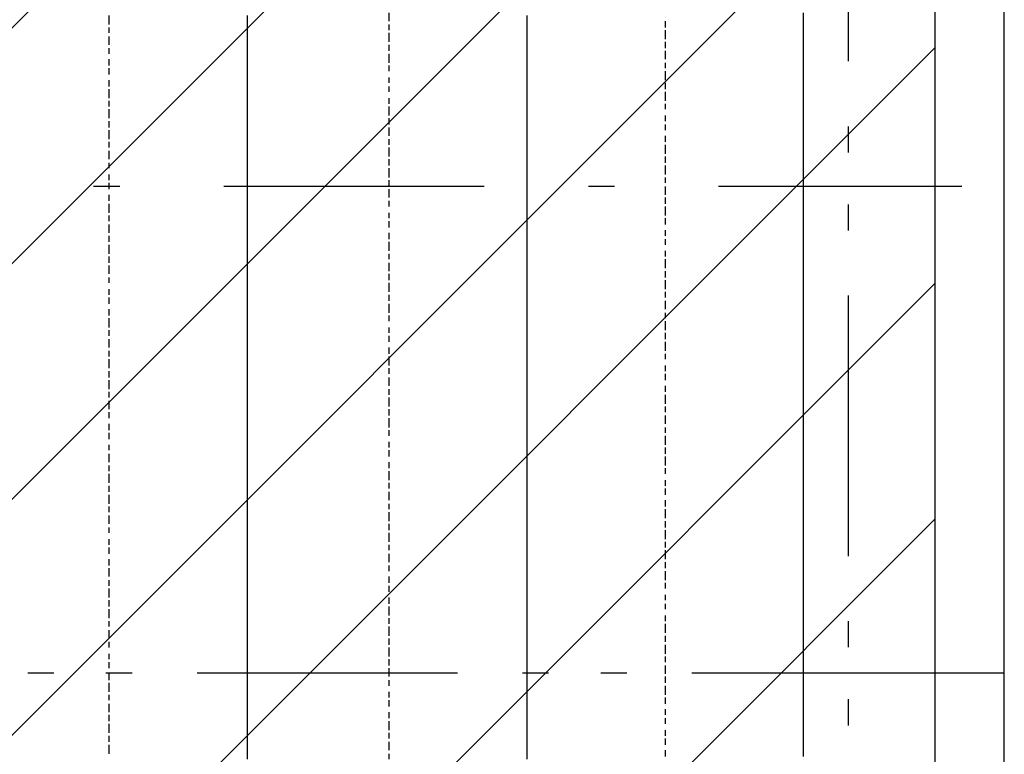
# Model space of a CAD drawing. Extents: x 997 to 109698, y 921 to 94021.
# Tile 633 of 656: x 35505 to 36923, y 46912 to 47970. Entities that reach past the tile are written whole.
import ezdxf

# ---------------------------------------------------------------- set-up
doc = ezdxf.new("R2010")
doc.units = 0
doc.header["$MEASUREMENT"] = 0
for name, color, linetype in [('12', 7, 'CONTINUOUS'), ('28', 7, 'CONTINUOUS'), ('40', 7, 'CONTINUOUS')]:
    doc.layers.add(name, color=color, linetype=linetype)

msp = doc.modelspace()

# ---------------------------------------------------------------- linework, layer by layer
at = {"layer": '12', "color": 1}
for p, q in [((35633.630503, 47962.563401), (35633.630503, 47975.563401)), ((36036.630503, 47967.563401), (36036.630503, 47979.563401)), ((35633.630503, 47950.563401), (35633.630503, 47958.563401)), ((36036.630503, 47954.563401), (36036.630503, 47962.563401)), ((36434.630503, 47958.563401), (36434.630503, 47967.563401)), ((35633.630503, 47933.563401), (35633.630503, 47945.563401)), ((36036.630503, 47937.563401), (36036.630503, 47950.563401)), ((36434.630503, 47941.563401), (36434.630503, 47954.563401)), ((36036.630503, 47924.563401), (36036.630503, 47933.563401)), ((36434.630503, 47928.563401), (36434.630503, 47937.563401)), ((35633.630503, 47920.563401), (35633.630503, 47928.563401)), ((36036.630503, 47907.563401), (36036.630503, 47920.563401)), ((36434.630503, 47912.563401), (36434.630503, 47924.563401)), ((35633.630503, 47903.563401), (35633.630503, 47912.563401)), ((36036.630503, 47895.563401), (36036.630503, 47903.563401)), ((36434.630503, 47899.563401), (36434.630503, 47907.563401)), ((35633.630503, 47890.563401), (35633.630503, 47899.563401)), ((36036.630503, 47878.563401), (36036.630503, 47886.563401)), ((36434.630503, 47882.563401), (36434.630503, 47895.563401)), ((35633.630503, 47873.563401), (35633.630503, 47882.563401)), ((36036.630503, 47865.563401), (36036.630503, 47873.563401)), ((36434.630503, 47869.563401), (36434.630503, 47878.563401)), ((35633.630503, 47856.563401), (35633.630503, 47869.563401)), ((36434.630503, 47852.563401), (36434.630503, 47865.563401)), ((35633.630503, 47844.563401), (35633.630503, 47852.563401)), ((36036.630503, 47848.563401), (36036.630503, 47856.563401)), ((36036.630503, 47831.563401), (36036.630503, 47844.563401)), ((36434.630503, 47840.563401), (36434.630503, 47848.563401)), ((35633.630503, 47827.563401), (35633.630503, 47840.563401)), ((36434.630503, 47823.563401), (36434.630503, 47831.563401)), ((35633.630503, 47814.563401), (35633.630503, 47823.563401)), ((36036.630503, 47818.563401), (36036.630503, 47827.563401)), ((36434.630503, 47810.563401), (36434.630503, 47818.563401)), ((35633.630503, 47797.563401), (35633.630503, 47810.563401)), ((36036.630503, 47802.563401), (36036.630503, 47814.563401)), ((36434.630503, 47793.563401), (36434.630503, 47802.563401)), ((35633.630503, 47785.563401), (35633.630503, 47793.563401)), ((36036.630503, 47789.563401), (36036.630503, 47797.563401)), ((36434.630503, 47776.563401), (36434.630503, 47789.563401)), ((35633.630503, 47768.563401), (35633.630503, 47780.563401)), ((36036.630503, 47772.563401), (36036.630503, 47785.563401)), ((35633.630503, 47755.563401), (35633.630503, 47763.563401)), ((36036.630503, 47759.563401), (36036.630503, 47768.563401)), ((36434.630503, 47763.563401), (36434.630503, 47772.563401)), ((36434.630503, 47746.563401), (36434.630503, 47759.563401)), ((35633.630503, 47738.563401), (35633.630503, 47746.563401)), ((36036.630503, 47742.563401), (36036.630503, 47755.563401)), ((35633.630503, 47725.563401), (35633.630503, 47734.563401)), ((36036.630503, 47729.563401), (36036.630503, 47738.563401)), ((36434.630503, 47734.563401), (36434.630503, 47742.563401)), ((35633.630503, 47708.563401), (35633.630503, 47717.563401)), ((36036.630503, 47713.563401), (36036.630503, 47725.563401)), ((36434.630503, 47717.563401), (36434.630503, 47729.563401)), ((35633.630503, 47691.563401), (35633.630503, 47704.563401)), ((36036.630503, 47700.563401), (36036.630503, 47708.563401)), ((36434.630503, 47704.563401), (36434.630503, 47713.563401)), ((35633.630503, 47679.563401), (35633.630503, 47687.563401)), ((36036.630503, 47683.563401), (36036.630503, 47691.563401)), ((36434.630503, 47687.563401), (36434.630503, 47700.563401)), ((35633.630503, 47662.563401), (35633.630503, 47674.563401)), ((36036.630503, 47670.563401), (36036.630503, 47679.563401)), ((36434.630503, 47674.563401), (36434.630503, 47683.563401)), ((36036.630503, 47653.563401), (36036.630503, 47662.563401)), ((36434.630503, 47658.563401), (36434.630503, 47666.563401)), ((35633.630503, 47649.563401), (35633.630503, 47658.563401)), ((35633.630503, 47632.563401), (35633.630503, 47645.563401)), ((36036.630503, 47636.563401), (36036.630503, 47649.563401)), ((36434.630503, 47645.563401), (36434.630503, 47653.563401)), ((36036.630503, 47624.563401), (36036.630503, 47632.563401)), ((36434.630503, 47628.563401), (36434.630503, 47636.563401)), ((35633.630503, 47619.563401), (35633.630503, 47628.563401)), ((36036.630503, 47607.563401), (36036.630503, 47619.563401)), ((36434.630503, 47611.563401), (36434.630503, 47624.563401)), ((35633.630503, 47603.563401), (35633.630503, 47615.563401)), ((36036.630503, 47594.563401), (36036.630503, 47603.563401)), ((36434.630503, 47598.563401), (36434.630503, 47607.563401)), ((35633.630503, 47590.563401), (35633.630503, 47598.563401)), ((36036.630503, 47577.563401), (36036.630503, 47590.563401)), ((36434.630503, 47581.563401), (36434.630503, 47594.563401)), ((35633.630503, 47573.563401), (35633.630503, 47581.563401)), ((36434.630503, 47569.563401), (36434.630503, 47577.563401)), ((35633.630503, 47560.563401), (35633.630503, 47569.563401)), ((36036.630503, 47564.563401), (36036.630503, 47573.563401)), ((36036.630503, 47547.563401), (36036.630503, 47560.563401)), ((36434.630503, 47552.563401), (36434.630503, 47564.563401)), ((35633.630503, 47543.563401), (35633.630503, 47552.563401)), ((36434.630503, 47539.563401), (36434.630503, 47547.563401)), ((35633.630503, 47526.563401), (35633.630503, 47539.563401)), ((36036.630503, 47535.563401), (36036.630503, 47543.563401)), ((36434.630503, 47522.563401), (36434.630503, 47535.563401)), ((35633.630503, 47514.563401), (35633.630503, 47522.563401)), ((36036.630503, 47518.563401), (36036.630503, 47526.563401)), ((36434.630503, 47509.563401), (36434.630503, 47518.563401)), ((35633.630503, 47497.563401), (35633.630503, 47509.563401)), ((36036.630503, 47505.563401), (36036.630503, 47514.563401)), ((36434.630503, 47492.563401), (36434.630503, 47505.563401)), ((35633.630503, 47484.563401), (35633.630503, 47492.563401)), ((36036.630503, 47488.563401), (36036.630503, 47497.563401)), ((35633.630503, 47467.563401), (35633.630503, 47480.563401)), ((36036.630503, 47471.563401), (36036.630503, 47484.563401)), ((36434.630503, 47480.563401), (36434.630503, 47488.563401)), ((35633.630503, 47454.563401), (35633.630503, 47463.563401)), ((36036.630503, 47459.563401), (36036.630503, 47467.563401)), ((36434.630503, 47463.563401), (36434.630503, 47471.563401)), ((35633.630503, 47437.563401), (35633.630503, 47450.563401)), ((36036.630503, 47442.563401), (36036.630503, 47454.563401)), ((36434.630503, 47450.563401), (36434.630503, 47459.563401)), ((35633.630503, 47425.563401), (35633.630503, 47433.563401)), ((36036.630503, 47429.563401), (36036.630503, 47437.563401)), ((36434.630503, 47433.563401), (36434.630503, 47442.563401)), ((35633.630503, 47408.563401), (35633.630503, 47420.563401)), ((36036.630503, 47412.563401), (36036.630503, 47425.563401)), ((36434.630503, 47416.563401), (36434.630503, 47429.563401)), ((35633.630503, 47395.563401), (35633.630503, 47404.563401)), ((36036.630503, 47399.563401), (36036.630503, 47408.563401)), ((36434.630503, 47404.563401), (36434.630503, 47412.563401)), ((36036.630503, 47382.563401), (36036.630503, 47395.563401)), ((36434.630503, 47387.563401), (36434.630503, 47399.563401)), ((35633.630503, 47378.563401), (35633.630503, 47387.563401)), ((36036.630503, 47370.563401), (36036.630503, 47378.563401)), ((36434.630503, 47374.563401), (36434.630503, 47382.563401)), ((35633.630503, 47365.563401), (35633.630503, 47374.563401)), ((36036.630503, 47353.563401), (36036.630503, 47361.563401)), ((36434.630503, 47357.563401), (36434.630503, 47370.563401)), ((35633.630503, 47349.563401), (35633.630503, 47357.563401)), ((36036.630503, 47340.563401), (36036.630503, 47349.563401)), ((36434.630503, 47344.563401), (36434.630503, 47353.563401)), ((35633.630503, 47332.563401), (35633.630503, 47344.563401)), ((36434.630503, 47327.563401), (36434.630503, 47340.563401)), ((35633.630503, 47319.563401), (35633.630503, 47327.563401)), ((36036.630503, 47323.563401), (36036.630503, 47332.563401)), ((36036.630503, 47306.563401), (36036.630503, 47319.563401)), ((36434.630503, 47315.563401), (36434.630503, 47323.563401)), ((35633.630503, 47302.563401), (35633.630503, 47315.563401)), ((36434.630503, 47298.563401), (36434.630503, 47306.563401)), ((35633.630503, 47289.563401), (35633.630503, 47298.563401)), ((36036.630503, 47294.563401), (36036.630503, 47302.563401)), ((36434.630503, 47285.563401), (36434.630503, 47294.563401)), ((35633.630503, 47272.563401), (35633.630503, 47285.563401)), ((36036.630503, 47277.563401), (36036.630503, 47289.563401)), ((36434.630503, 47268.563401), (36434.630503, 47277.563401)), ((35633.630503, 47260.563401), (35633.630503, 47268.563401)), ((36036.630503, 47264.563401), (36036.630503, 47272.563401)), ((36434.630503, 47251.563401), (36434.630503, 47264.563401)), ((35633.630503, 47243.563401), (35633.630503, 47255.563401)), ((36036.630503, 47247.563401), (36036.630503, 47260.563401)), ((35633.630503, 47230.563401), (35633.630503, 47238.563401)), ((36036.630503, 47234.563401), (36036.630503, 47243.563401)), ((36434.630503, 47238.563401), (36434.630503, 47247.563401)), ((36434.630503, 47221.563401), (36434.630503, 47234.563401)), ((35633.630503, 47213.563401), (35633.630503, 47221.563401)), ((36036.630503, 47217.563401), (36036.630503, 47230.563401)), ((35633.630503, 47200.563401), (35633.630503, 47209.563401)), ((36036.630503, 47205.563401), (36036.630503, 47213.563401)), ((36434.630503, 47209.563401), (36434.630503, 47217.563401)), ((36434.630503, 47192.563401), (36434.630503, 47205.563401)), ((35633.630503, 47183.563401), (35633.630503, 47192.563401)), ((36036.630503, 47188.563401), (36036.630503, 47200.563401)), ((35633.630503, 47167.563401), (35633.630503, 47179.563401)), ((36036.630503, 47175.563401), (36036.630503, 47183.563401)), ((36434.630503, 47179.563401), (36434.630503, 47188.563401)), ((36036.630503, 47158.563401), (36036.630503, 47167.563401)), ((36434.630503, 47162.563401), (36434.630503, 47175.563401)), ((35633.630503, 47154.563401), (35633.630503, 47162.563401)), ((35633.630503, 47137.563401), (35633.630503, 47150.563401)), ((36036.630503, 47145.563401), (36036.630503, 47154.563401)), ((36434.630503, 47150.563401), (36434.630503, 47158.563401)), ((36036.630503, 47128.563401), (36036.630503, 47137.563401)), ((36434.630503, 47133.563401), (36434.630503, 47141.563401)), ((35633.630503, 47124.563401), (35633.630503, 47133.563401)), ((35633.630503, 47107.563401), (35633.630503, 47120.563401)), ((36036.630503, 47111.563401), (36036.630503, 47124.563401)), ((36434.630503, 47120.563401), (36434.630503, 47128.563401)), ((36036.630503, 47099.563401), (36036.630503, 47107.563401)), ((36434.630503, 47103.563401), (36434.630503, 47111.563401)), ((35633.630503, 47095.563401), (35633.630503, 47103.563401)), ((36036.630503, 47082.563401), (36036.630503, 47095.563401)), ((36434.630503, 47086.563401), (36434.630503, 47099.563401)), ((35633.630503, 47078.563401), (35633.630503, 47090.563401)), ((36036.630503, 47069.563401), (36036.630503, 47078.563401)), ((36434.630503, 47073.563401), (36434.630503, 47082.563401)), ((35633.630503, 47065.563401), (35633.630503, 47073.563401)), ((36036.630503, 47052.563401), (36036.630503, 47065.563401)), ((36434.630503, 47056.563401), (36434.630503, 47069.563401)), ((35633.630503, 47048.563401), (35633.630503, 47056.563401)), ((36434.630503, 47044.563401), (36434.630503, 47052.563401)), ((35633.630503, 47035.563401), (35633.630503, 47044.563401)), ((36036.630503, 47039.563401), (36036.630503, 47048.563401)), ((36036.630503, 47023.563401), (36036.630503, 47035.563401)), ((36434.630503, 47027.563401), (36434.630503, 47039.563401)), ((35633.630503, 47018.563401), (35633.630503, 47027.563401)), ((36434.630503, 47014.563401), (36434.630503, 47023.563401)), ((35633.630503, 47001.563401), (35633.630503, 47014.563401)), ((36036.630503, 47010.563401), (36036.630503, 47018.563401)), ((36434.630503, 46997.563401), (36434.630503, 47010.563401)), ((35633.630503, 46989.563401), (35633.630503, 46997.563401)), ((36036.630503, 46993.563401), (36036.630503, 47001.563401)), ((36434.630503, 46984.563401), (36434.630503, 46993.563401)), ((35633.630503, 46972.563401), (35633.630503, 46984.563401)), ((36036.630503, 46980.563401), (36036.630503, 46989.563401)), ((35633.630503, 46959.563401), (35633.630503, 46968.563401)), ((36036.630503, 46963.563401), (36036.630503, 46972.563401)), ((36434.630503, 46968.563401), (36434.630503, 46976.563401)), ((35633.630503, 46942.563401), (35633.630503, 46955.563401)), ((36036.630503, 46946.563401), (36036.630503, 46959.563401)), ((36434.630503, 46955.563401), (36434.630503, 46963.563401)), ((35633.630503, 46929.563401), (35633.630503, 46938.563401)), ((36036.630503, 46934.563401), (36036.630503, 46942.563401)), ((36434.630503, 46938.563401), (36434.630503, 46946.563401)), ((35633.630503, 46912.563401), (35633.630503, 46925.563401)), ((36036.630503, 46917.563401), (36036.630503, 46929.563401)), ((36434.630503, 46925.563401), (36434.630503, 46934.563401)), ((36036.630503, 46904.563401), (36036.630503, 46912.563401)), ((36434.630503, 46908.563401), (36434.630503, 46917.563401))]:
    msp.add_line(p, q, dxfattribs=at)
at = {"layer": '12', "color": 5}
for p, q in [((35832.630503, 47967.563401), (35832.630503, 47975.563401)), ((36235.630503, 47967.563401), (36235.630503, 47975.563401)), ((36633.630503, 47967.563401), (36633.630503, 47979.563401)), ((35832.630503, 47954.563401), (35832.630503, 47967.563401)), ((36235.630503, 47954.563401), (36235.630503, 47967.563401)), ((36633.630503, 47958.563401), (36633.630503, 47967.563401)), ((36633.630503, 47950.563401), (36633.630503, 47958.563401)), ((35832.630503, 47945.563401), (35832.630503, 47954.563401)), ((35832.630503, 47937.563401), (35832.630503, 47945.563401)), ((36235.630503, 47945.563401), (36235.630503, 47954.563401)), ((36235.630503, 47937.563401), (36235.630503, 47945.563401)), ((36633.630503, 47937.563401), (36633.630503, 47950.563401)), ((35832.630503, 47924.563401), (35832.630503, 47937.563401)), ((36235.630503, 47924.563401), (36235.630503, 47937.563401)), ((36633.630503, 47928.563401), (36633.630503, 47937.563401)), ((35832.630503, 47916.563401), (35832.630503, 47924.563401)), ((35832.630503, 47907.563401), (35832.630503, 47916.563401)), ((36235.630503, 47916.563401), (36235.630503, 47924.563401)), ((36235.630503, 47907.563401), (36235.630503, 47916.563401)), ((36633.630503, 47920.563401), (36633.630503, 47928.563401)), ((36633.630503, 47907.563401), (36633.630503, 47920.563401)), ((35832.630503, 47895.563401), (35832.630503, 47907.563401)), ((36235.630503, 47895.563401), (36235.630503, 47907.563401)), ((36633.630503, 47899.563401), (36633.630503, 47907.563401)), ((35832.630503, 47886.563401), (35832.630503, 47895.563401)), ((35832.630503, 47878.563401), (35832.630503, 47886.563401)), ((36235.630503, 47886.563401), (36235.630503, 47895.563401)), ((36235.630503, 47878.563401), (36235.630503, 47886.563401)), ((36633.630503, 47890.563401), (36633.630503, 47899.563401)), ((36633.630503, 47878.563401), (36633.630503, 47890.563401)), ((35832.630503, 47865.563401), (35832.630503, 47878.563401)), ((36235.630503, 47865.563401), (36235.630503, 47878.563401)), ((36633.630503, 47869.563401), (36633.630503, 47878.563401)), ((35832.630503, 47856.563401), (35832.630503, 47865.563401)), ((36235.630503, 47856.563401), (36235.630503, 47865.563401)), ((36633.630503, 47856.563401), (36633.630503, 47869.563401)), ((35832.630503, 47844.563401), (35832.630503, 47856.563401)), ((35832.630503, 47835.563401), (35832.630503, 47844.563401)), ((36235.630503, 47844.563401), (36235.630503, 47856.563401)), ((36235.630503, 47835.563401), (36235.630503, 47844.563401)), ((36633.630503, 47848.563401), (36633.630503, 47856.563401)), ((36633.630503, 47840.563401), (36633.630503, 47848.563401)), ((35832.630503, 47827.563401), (35832.630503, 47835.563401)), ((36235.630503, 47827.563401), (36235.630503, 47835.563401)), ((36633.630503, 47827.563401), (36633.630503, 47840.563401)), ((35832.630503, 47814.563401), (35832.630503, 47827.563401)), ((36235.630503, 47814.563401), (36235.630503, 47827.563401)), ((36633.630503, 47818.563401), (36633.630503, 47827.563401)), ((36633.630503, 47810.563401), (36633.630503, 47818.563401)), ((35832.630503, 47806.563401), (35832.630503, 47814.563401)), ((35832.630503, 47797.563401), (35832.630503, 47806.563401)), ((36235.630503, 47806.563401), (36235.630503, 47814.563401)), ((36235.630503, 47797.563401), (36235.630503, 47806.563401)), ((36633.630503, 47797.563401), (36633.630503, 47810.563401)), ((35832.630503, 47785.563401), (35832.630503, 47797.563401)), ((36235.630503, 47785.563401), (36235.630503, 47797.563401)), ((36633.630503, 47789.563401), (36633.630503, 47797.563401)), ((36633.630503, 47780.563401), (36633.630503, 47789.563401)), ((35832.630503, 47776.563401), (35832.630503, 47785.563401)), ((35832.630503, 47768.563401), (35832.630503, 47776.563401)), ((36235.630503, 47776.563401), (36235.630503, 47785.563401)), ((36235.630503, 47768.563401), (36235.630503, 47776.563401)), ((36633.630503, 47768.563401), (36633.630503, 47780.563401)), ((35832.630503, 47755.563401), (35832.630503, 47768.563401)), ((36235.630503, 47755.563401), (36235.630503, 47768.563401)), ((36633.630503, 47759.563401), (36633.630503, 47768.563401)), ((36633.630503, 47746.563401), (36633.630503, 47759.563401)), ((35832.630503, 47746.563401), (35832.630503, 47755.563401)), ((35832.630503, 47734.563401), (35832.630503, 47746.563401)), ((36235.630503, 47746.563401), (36235.630503, 47755.563401)), ((36235.630503, 47734.563401), (36235.630503, 47746.563401)), ((36633.630503, 47738.563401), (36633.630503, 47746.563401)), ((35832.630503, 47725.563401), (35832.630503, 47734.563401)), ((36235.630503, 47725.563401), (36235.630503, 47734.563401)), ((36633.630503, 47729.563401), (36633.630503, 47738.563401)), ((35832.630503, 47717.563401), (35832.630503, 47725.563401)), ((35832.630503, 47704.563401), (35832.630503, 47717.563401)), ((36235.630503, 47717.563401), (36235.630503, 47725.563401)), ((36235.630503, 47704.563401), (36235.630503, 47717.563401)), ((36633.630503, 47717.563401), (36633.630503, 47729.563401)), ((36633.630503, 47708.563401), (36633.630503, 47717.563401)), ((35832.630503, 47696.563401), (35832.630503, 47704.563401)), ((36235.630503, 47696.563401), (36235.630503, 47704.563401)), ((36633.630503, 47700.563401), (36633.630503, 47708.563401)), ((35832.630503, 47687.563401), (35832.630503, 47696.563401)), ((35832.630503, 47674.563401), (35832.630503, 47687.563401)), ((36235.630503, 47687.563401), (36235.630503, 47696.563401)), ((36235.630503, 47674.563401), (36235.630503, 47687.563401)), ((36633.630503, 47687.563401), (36633.630503, 47700.563401)), ((36633.630503, 47679.563401), (36633.630503, 47687.563401)), ((35832.630503, 47666.563401), (35832.630503, 47674.563401)), ((36235.630503, 47666.563401), (36235.630503, 47674.563401)), ((36633.630503, 47670.563401), (36633.630503, 47679.563401)), ((35832.630503, 47658.563401), (35832.630503, 47666.563401)), ((36235.630503, 47658.563401), (36235.630503, 47666.563401)), ((36633.630503, 47658.563401), (36633.630503, 47670.563401)), ((35832.630503, 47645.563401), (35832.630503, 47658.563401)), ((35832.630503, 47636.563401), (35832.630503, 47645.563401)), ((36235.630503, 47645.563401), (36235.630503, 47658.563401)), ((36235.630503, 47636.563401), (36235.630503, 47645.563401)), ((36633.630503, 47649.563401), (36633.630503, 47658.563401)), ((36633.630503, 47636.563401), (36633.630503, 47649.563401)), ((35832.630503, 47628.563401), (35832.630503, 47636.563401)), ((36235.630503, 47624.563401), (36235.630503, 47636.563401)), ((36633.630503, 47628.563401), (36633.630503, 47636.563401)), ((35832.630503, 47615.563401), (35832.630503, 47628.563401)), ((36235.630503, 47615.563401), (36235.630503, 47624.563401)), ((36633.630503, 47619.563401), (36633.630503, 47628.563401)), ((36633.630503, 47607.563401), (36633.630503, 47619.563401)), ((35832.630503, 47607.563401), (35832.630503, 47615.563401)), ((35832.630503, 47594.563401), (35832.630503, 47607.563401)), ((36235.630503, 47607.563401), (36235.630503, 47615.563401)), ((36235.630503, 47594.563401), (36235.630503, 47607.563401)), ((36633.630503, 47598.563401), (36633.630503, 47607.563401)), ((35832.630503, 47586.563401), (35832.630503, 47594.563401)), ((36235.630503, 47586.563401), (36235.630503, 47594.563401)), ((36633.630503, 47590.563401), (36633.630503, 47598.563401)), ((36633.630503, 47577.563401), (36633.630503, 47590.563401)), ((35832.630503, 47577.563401), (35832.630503, 47586.563401)), ((35832.630503, 47564.563401), (35832.630503, 47577.563401)), ((36235.630503, 47577.563401), (36235.630503, 47586.563401)), ((36235.630503, 47564.563401), (36235.630503, 47577.563401)), ((36633.630503, 47569.563401), (36633.630503, 47577.563401)), ((35832.630503, 47556.563401), (35832.630503, 47564.563401)), ((36235.630503, 47556.563401), (36235.630503, 47564.563401)), ((36633.630503, 47560.563401), (36633.630503, 47569.563401)), ((36633.630503, 47547.563401), (36633.630503, 47560.563401)), ((35832.630503, 47547.563401), (35832.630503, 47556.563401)), ((35832.630503, 47535.563401), (35832.630503, 47547.563401)), ((36235.630503, 47547.563401), (36235.630503, 47556.563401)), ((36235.630503, 47535.563401), (36235.630503, 47547.563401)), ((36633.630503, 47539.563401), (36633.630503, 47547.563401)), ((35832.630503, 47526.563401), (35832.630503, 47535.563401)), ((36235.630503, 47526.563401), (36235.630503, 47535.563401)), ((36633.630503, 47526.563401), (36633.630503, 47539.563401)), ((35832.630503, 47518.563401), (35832.630503, 47526.563401)), ((35832.630503, 47505.563401), (35832.630503, 47518.563401)), ((36235.630503, 47514.563401), (36235.630503, 47526.563401)), ((36633.630503, 47518.563401), (36633.630503, 47526.563401)), ((36633.630503, 47509.563401), (36633.630503, 47518.563401)), ((35832.630503, 47497.563401), (35832.630503, 47505.563401)), ((36235.630503, 47505.563401), (36235.630503, 47514.563401)), ((36235.630503, 47497.563401), (36235.630503, 47505.563401)), ((36633.630503, 47497.563401), (36633.630503, 47509.563401)), ((35832.630503, 47484.563401), (35832.630503, 47497.563401)), ((36235.630503, 47484.563401), (36235.630503, 47497.563401)), ((36633.630503, 47488.563401), (36633.630503, 47497.563401)), ((35832.630503, 47476.563401), (35832.630503, 47484.563401)), ((35832.630503, 47467.563401), (35832.630503, 47476.563401)), ((36235.630503, 47476.563401), (36235.630503, 47484.563401)), ((36235.630503, 47467.563401), (36235.630503, 47476.563401)), ((36633.630503, 47480.563401), (36633.630503, 47488.563401)), ((36633.630503, 47467.563401), (36633.630503, 47480.563401)), ((35832.630503, 47454.563401), (35832.630503, 47467.563401)), ((36235.630503, 47454.563401), (36235.630503, 47467.563401)), ((36633.630503, 47459.563401), (36633.630503, 47467.563401)), ((35832.630503, 47446.563401), (35832.630503, 47454.563401)), ((35832.630503, 47437.563401), (35832.630503, 47446.563401)), ((36235.630503, 47446.563401), (36235.630503, 47454.563401)), ((36235.630503, 47437.563401), (36235.630503, 47446.563401)), ((36633.630503, 47450.563401), (36633.630503, 47459.563401)), ((36633.630503, 47437.563401), (36633.630503, 47450.563401)), ((35832.630503, 47425.563401), (35832.630503, 47437.563401)), ((36235.630503, 47425.563401), (36235.630503, 47437.563401)), ((36633.630503, 47429.563401), (36633.630503, 47437.563401)), ((35832.630503, 47416.563401), (35832.630503, 47425.563401)), ((36235.630503, 47416.563401), (36235.630503, 47425.563401)), ((36633.630503, 47420.563401), (36633.630503, 47429.563401)), ((36633.630503, 47408.563401), (36633.630503, 47420.563401)), ((35832.630503, 47408.563401), (35832.630503, 47416.563401)), ((35832.630503, 47395.563401), (35832.630503, 47408.563401)), ((36235.630503, 47404.563401), (36235.630503, 47416.563401)), ((36235.630503, 47395.563401), (36235.630503, 47404.563401)), ((36633.630503, 47399.563401), (36633.630503, 47408.563401)), ((35832.630503, 47387.563401), (35832.630503, 47395.563401)), ((36235.630503, 47387.563401), (36235.630503, 47395.563401)), ((36633.630503, 47387.563401), (36633.630503, 47399.563401)), ((35832.630503, 47374.563401), (35832.630503, 47387.563401)), ((36235.630503, 47374.563401), (36235.630503, 47387.563401)), ((36633.630503, 47378.563401), (36633.630503, 47387.563401)), ((36633.630503, 47370.563401), (36633.630503, 47378.563401)), ((35832.630503, 47365.563401), (35832.630503, 47374.563401)), ((35832.630503, 47357.563401), (35832.630503, 47365.563401)), ((36235.630503, 47365.563401), (36235.630503, 47374.563401)), ((36235.630503, 47357.563401), (36235.630503, 47365.563401)), ((36633.630503, 47357.563401), (36633.630503, 47370.563401)), ((35832.630503, 47344.563401), (35832.630503, 47357.563401)), ((36235.630503, 47344.563401), (36235.630503, 47357.563401)), ((36633.630503, 47349.563401), (36633.630503, 47357.563401)), ((36633.630503, 47340.563401), (36633.630503, 47349.563401)), ((35832.630503, 47336.563401), (35832.630503, 47344.563401)), ((35832.630503, 47327.563401), (35832.630503, 47336.563401)), ((36235.630503, 47336.563401), (36235.630503, 47344.563401)), ((36235.630503, 47327.563401), (36235.630503, 47336.563401)), ((36633.630503, 47327.563401), (36633.630503, 47340.563401)), ((35832.630503, 47315.563401), (35832.630503, 47327.563401)), ((36235.630503, 47315.563401), (36235.630503, 47327.563401)), ((36633.630503, 47319.563401), (36633.630503, 47327.563401)), ((36633.630503, 47310.563401), (36633.630503, 47319.563401)), ((35832.630503, 47306.563401), (35832.630503, 47315.563401)), ((35832.630503, 47298.563401), (35832.630503, 47306.563401)), ((36235.630503, 47306.563401), (36235.630503, 47315.563401)), ((36235.630503, 47298.563401), (36235.630503, 47306.563401)), ((36633.630503, 47298.563401), (36633.630503, 47310.563401)), ((35832.630503, 47285.563401), (35832.630503, 47298.563401)), ((36235.630503, 47285.563401), (36235.630503, 47298.563401)), ((36633.630503, 47289.563401), (36633.630503, 47298.563401)), ((35832.630503, 47277.563401), (35832.630503, 47285.563401)), ((35832.630503, 47264.563401), (35832.630503, 47277.563401)), ((36235.630503, 47277.563401), (36235.630503, 47285.563401)), ((36235.630503, 47264.563401), (36235.630503, 47277.563401)), ((36633.630503, 47277.563401), (36633.630503, 47289.563401)), ((36633.630503, 47268.563401), (36633.630503, 47277.563401)), ((35832.630503, 47255.563401), (35832.630503, 47264.563401)), ((36235.630503, 47255.563401), (36235.630503, 47264.563401)), ((36633.630503, 47260.563401), (36633.630503, 47268.563401)), ((35832.630503, 47247.563401), (35832.630503, 47255.563401)), ((36235.630503, 47247.563401), (36235.630503, 47255.563401)), ((36633.630503, 47247.563401), (36633.630503, 47260.563401)), ((35832.630503, 47234.563401), (35832.630503, 47247.563401)), ((35832.630503, 47226.563401), (35832.630503, 47234.563401)), ((36235.630503, 47234.563401), (36235.630503, 47247.563401)), ((36235.630503, 47226.563401), (36235.630503, 47234.563401)), ((36633.630503, 47238.563401), (36633.630503, 47247.563401)), ((36633.630503, 47230.563401), (36633.630503, 47238.563401)), ((35832.630503, 47217.563401), (35832.630503, 47226.563401)), ((36235.630503, 47217.563401), (36235.630503, 47226.563401)), ((36633.630503, 47217.563401), (36633.630503, 47230.563401)), ((35832.630503, 47205.563401), (35832.630503, 47217.563401)), ((35832.630503, 47196.563401), (35832.630503, 47205.563401)), ((36235.630503, 47205.563401), (36235.630503, 47217.563401)), ((36235.630503, 47196.563401), (36235.630503, 47205.563401)), ((36633.630503, 47209.563401), (36633.630503, 47217.563401)), ((36633.630503, 47200.563401), (36633.630503, 47209.563401)), ((35832.630503, 47188.563401), (35832.630503, 47196.563401)), ((36235.630503, 47188.563401), (36235.630503, 47196.563401)), ((36633.630503, 47188.563401), (36633.630503, 47200.563401)), ((35832.630503, 47175.563401), (35832.630503, 47188.563401)), ((36235.630503, 47175.563401), (36235.630503, 47188.563401)), ((36633.630503, 47179.563401), (36633.630503, 47188.563401)), ((36633.630503, 47167.563401), (36633.630503, 47179.563401)), ((35832.630503, 47167.563401), (35832.630503, 47175.563401)), ((35832.630503, 47154.563401), (35832.630503, 47167.563401)), ((36235.630503, 47167.563401), (36235.630503, 47175.563401)), ((36235.630503, 47154.563401), (36235.630503, 47167.563401)), ((36633.630503, 47158.563401), (36633.630503, 47167.563401)), ((35832.630503, 47145.563401), (35832.630503, 47154.563401)), ((36235.630503, 47145.563401), (36235.630503, 47154.563401)), ((36633.630503, 47150.563401), (36633.630503, 47158.563401)), ((36633.630503, 47137.563401), (36633.630503, 47150.563401)), ((35832.630503, 47137.563401), (35832.630503, 47145.563401)), ((35832.630503, 47124.563401), (35832.630503, 47137.563401)), ((36235.630503, 47137.563401), (36235.630503, 47145.563401)), ((36235.630503, 47124.563401), (36235.630503, 47137.563401)), ((36633.630503, 47128.563401), (36633.630503, 47137.563401)), ((35832.630503, 47116.563401), (35832.630503, 47124.563401)), ((36235.630503, 47116.563401), (36235.630503, 47124.563401)), ((36633.630503, 47120.563401), (36633.630503, 47128.563401)), ((36633.630503, 47107.563401), (36633.630503, 47120.563401)), ((35832.630503, 47107.563401), (35832.630503, 47116.563401)), ((35832.630503, 47095.563401), (35832.630503, 47107.563401)), ((36235.630503, 47107.563401), (36235.630503, 47116.563401)), ((36235.630503, 47095.563401), (36235.630503, 47107.563401)), ((36633.630503, 47099.563401), (36633.630503, 47107.563401)), ((35832.630503, 47086.563401), (35832.630503, 47095.563401)), ((36235.630503, 47086.563401), (36235.630503, 47095.563401)), ((36633.630503, 47090.563401), (36633.630503, 47099.563401)), ((35832.630503, 47078.563401), (35832.630503, 47086.563401)), ((35832.630503, 47065.563401), (35832.630503, 47078.563401)), ((36235.630503, 47078.563401), (36235.630503, 47086.563401)), ((36235.630503, 47065.563401), (36235.630503, 47078.563401)), ((36633.630503, 47078.563401), (36633.630503, 47090.563401)), ((36633.630503, 47069.563401), (36633.630503, 47078.563401)), ((35832.630503, 47056.563401), (35832.630503, 47065.563401)), ((36235.630503, 47056.563401), (36235.630503, 47065.563401)), ((36633.630503, 47056.563401), (36633.630503, 47069.563401)), ((35832.630503, 47048.563401), (35832.630503, 47056.563401)), ((36235.630503, 47044.563401), (36235.630503, 47056.563401)), ((36633.630503, 47048.563401), (36633.630503, 47056.563401)), ((35832.630503, 47035.563401), (35832.630503, 47048.563401)), ((35832.630503, 47027.563401), (35832.630503, 47035.563401)), ((36235.630503, 47035.563401), (36235.630503, 47044.563401)), ((36235.630503, 47027.563401), (36235.630503, 47035.563401)), ((36633.630503, 47039.563401), (36633.630503, 47048.563401)), ((36633.630503, 47027.563401), (36633.630503, 47039.563401)), ((35832.630503, 47014.563401), (35832.630503, 47027.563401)), ((36235.630503, 47014.563401), (36235.630503, 47027.563401)), ((36633.630503, 47018.563401), (36633.630503, 47027.563401)), ((35832.630503, 47006.563401), (35832.630503, 47014.563401)), ((36235.630503, 47006.563401), (36235.630503, 47014.563401)), ((36633.630503, 47010.563401), (36633.630503, 47018.563401)), ((36633.630503, 46997.563401), (36633.630503, 47010.563401)), ((35832.630503, 46997.563401), (35832.630503, 47006.563401)), ((35832.630503, 46984.563401), (35832.630503, 46997.563401)), ((36235.630503, 46997.563401), (36235.630503, 47006.563401)), ((36235.630503, 46984.563401), (36235.630503, 46997.563401)), ((36633.630503, 46989.563401), (36633.630503, 46997.563401)), ((35832.630503, 46976.563401), (35832.630503, 46984.563401)), ((36235.630503, 46976.563401), (36235.630503, 46984.563401)), ((36633.630503, 46980.563401), (36633.630503, 46989.563401)), ((36633.630503, 46968.563401), (36633.630503, 46980.563401)), ((35832.630503, 46968.563401), (35832.630503, 46976.563401)), ((35832.630503, 46955.563401), (35832.630503, 46968.563401)), ((36235.630503, 46968.563401), (36235.630503, 46976.563401)), ((36235.630503, 46955.563401), (36235.630503, 46968.563401)), ((36633.630503, 46959.563401), (36633.630503, 46968.563401)), ((35832.630503, 46946.563401), (35832.630503, 46955.563401)), ((36235.630503, 46946.563401), (36235.630503, 46955.563401)), ((36633.630503, 46946.563401), (36633.630503, 46959.563401)), ((35832.630503, 46938.563401), (35832.630503, 46946.563401)), ((35832.630503, 46925.563401), (35832.630503, 46938.563401)), ((36235.630503, 46934.563401), (36235.630503, 46946.563401)), ((36633.630503, 46938.563401), (36633.630503, 46946.563401)), ((36633.630503, 46929.563401), (36633.630503, 46938.563401)), ((35832.630503, 46917.563401), (35832.630503, 46925.563401)), ((36235.630503, 46925.563401), (36235.630503, 46934.563401)), ((36235.630503, 46917.563401), (36235.630503, 46925.563401)), ((36633.630503, 46917.563401), (36633.630503, 46929.563401)), ((35832.630503, 46904.563401), (35832.630503, 46917.563401)), ((36235.630503, 46904.563401), (36235.630503, 46917.563401)), ((36633.630503, 46908.563401), (36633.630503, 46917.563401))]:
    msp.add_line(p, q, dxfattribs=at)
at = {"layer": '28', "color": 2}
for p, q in [((22906.774752, 35370.953237), (36822.636205, 49286.814691)), ((23246.186007, 35370.953237), (36822.636205, 48947.403436)), ((23585.597261, 35370.953237), (36822.636205, 48607.992181)), ((23925.008516, 35370.953237), (36822.636205, 48268.580926)), ((24264.419771, 35370.953237), (36822.636205, 47929.169671)), ((24603.831026, 35370.953237), (36822.636205, 47589.758416)), ((24943.242281, 35370.953237), (36822.636205, 47250.347161))]:
    msp.add_line(p, q, dxfattribs=at)
at = {"layer": '28', "color": 4, "linetype": 'Continuous'}
for p, q in [((35648.630503, 47729.563401), (35611.130503, 47729.563401)), ((36361.130503, 47729.563401), (36323.630503, 47729.563401))]:
    msp.add_line(p, q, dxfattribs=at)
at = {"layer": '28', "color": 4}
for p, q in [((36173.630503, 47729.563401), (35798.630503, 47729.563401)), ((36861.630503, 47729.563401), (36511.130503, 47729.563401))]:
    msp.add_line(p, q, dxfattribs=at)
at = {"layer": '40', "color": 8, "linetype": 'Continuous'}
for p, q in [((36822.636205, 48360.954237), (36822.636205, 47028.454237)), ((36922.636205, 47028.454237), (36922.636205, 48360.954237)), ((36697.636205, 48284.704238), (36697.636205, 47909.704238)), ((36697.636205, 47815.954238), (36697.636205, 47778.454238)), ((36697.636205, 47703.454238), (36697.636205, 47665.954238)), ((36697.636205, 47572.204238), (36697.636205, 47197.204238)), ((36697.636205, 47103.454238), (36697.636205, 47065.954238)), ((35553.886205, 47028.454237), (35516.386205, 47028.454237)), ((35666.386205, 47028.454237), (35628.886205, 47028.454237)), ((36135.136205, 47028.454237), (35760.136205, 47028.454237)), ((36266.386205, 47028.454237), (36228.886205, 47028.454237)), ((36378.886205, 47028.454237), (36341.386205, 47028.454237)), ((36922.636205, 47028.454237), (36472.636205, 47028.454237)), ((36822.636205, 47028.454237), (36822.636205, 45010.954238)), ((36922.636205, 45010.954238), (36922.636205, 47028.454237)), ((36697.636205, 46990.954238), (36697.636205, 46953.454238))]:
    msp.add_line(p, q, dxfattribs=at)

doc.saveas('drawing.dxf')
